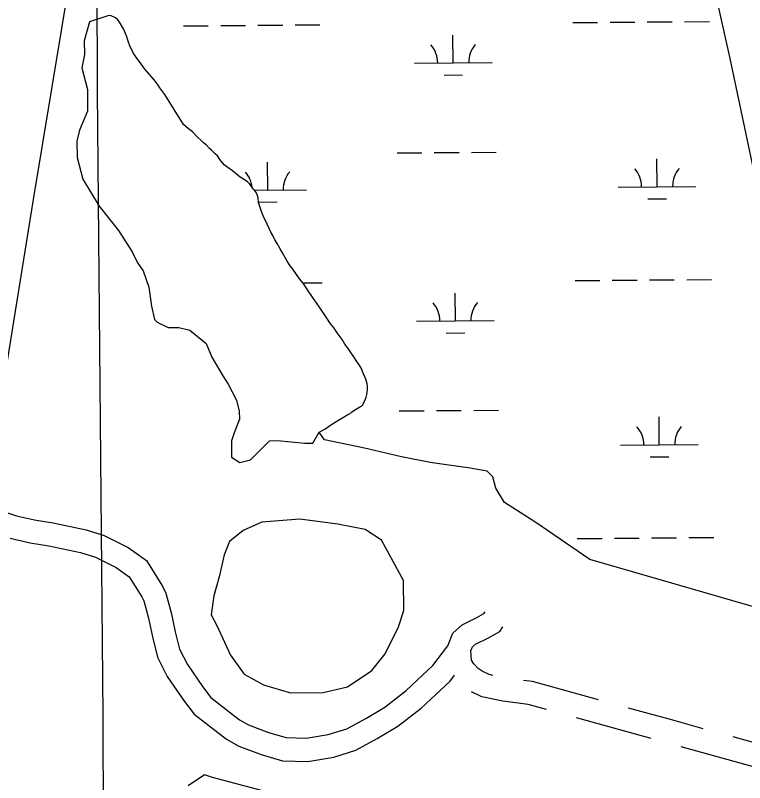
# Model space of a CAD drawing. Extents: x 3568792 to 3606828, y 529143 to 554785.
# Drawn here: x 3592019 to 3592959, y 541391 to 542380 of the extents above; entities that cross this region are included whole.
import ezdxf

# ---------------------------------------------------------------- set-up
doc = ezdxf.new("R2010")
doc.units = 0
for name, color, linetype in [('V-GRID-MAJR', 7, 'Continuous'), ('V-ROAD-CNTR', 7, 'Continuous'), ('V-TOPO-SHOR', 7, 'Continuous'), ('V-WETL-SWMP', 7, 'Continuous')]:
    doc.layers.add(name, color=color, linetype=linetype)

msp = doc.modelspace()

# ---------------------------------------------------------------- linework, layer by layer
at = {"layer": 'V-GRID-MAJR'}
msp.add_spline([(3592189.876, 534709.392), (3592137.8910000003, 540767.1), (3592085.88, 546827.892), (3592033.8680000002, 552888.7), (3592033.842, 552891.768)], degree=3, dxfattribs=at)
at = {"layer": 'V-ROAD-CNTR'}
for p, q in [((3592838.3500611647, 541447.5867393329), (3592741.9893279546, 541474.3160920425)), ((3593040.2610834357, 541422.9700576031), (3592943.8637042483, 541449.5690219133)), ((3592973.3000239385, 541410.3255321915), (3592876.902644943, 541436.9244964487))]:
    msp.add_line(p, q, dxfattribs=at)
for points in [[(3592003.516201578, 541740.3350832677), (3592020.468505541, 541734.6096033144), (3592043.60016472, 541729.3290446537), (3592067.393588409, 541725.4988692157), (3592110.2755562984, 541716.5317347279), (3592133.3849675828, 541709.1770590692), (3592164.1334980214, 541693.6840034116), (3592187.700356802, 541677.2610605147), (3592207.760059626, 541645.0680450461), (3592212.3440136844, 541636.3874378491), (3592219.728466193, 541609.9685202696), (3592224.744006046, 541585.3120657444), (3592230.201454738, 541562.8924004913), (3592240.5042182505, 541542.9398843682), (3592259.8754993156, 541514.6043925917), (3592270.7483837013, 541500.436185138), (3592307.6244198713, 541471.6116811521), (3592319.3975705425, 541465.0643895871), (3592345.2400658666, 541455.3326025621), (3592367.8887872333, 541448.8105677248), (3592393.7187175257, 541447.936566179), (3592422.1638629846, 541452.7359945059), (3592445.930621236, 541460.0865101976), (3592470.3941239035, 541473.464738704), (3592494.8967885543, 541488.1290813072), (3592522.5102999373, 541509.4743131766), (3592556.8970529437, 541541.6823070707), (3592576.217218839, 541566.9394077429)], [(3592012.309494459, 541705.7003966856), (3592037.8718352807, 541699.8649553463), (3592061.9364115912, 541695.9911307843), (3592102.636443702, 541687.4802652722), (3592122.015032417, 541681.3129409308), (3592148.730501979, 541667.8519965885), (3592165.495643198, 541656.1689394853), (3592181.7319403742, 541630.1119549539), (3592184.3159863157, 541625.218562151), (3592190.545533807, 541602.9314797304), (3592195.4599939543, 541578.7719342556), (3592201.900545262, 541552.3135995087), (3592214.6957817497, 541527.5341156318), (3592235.5745006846, 541496.9936074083), (3592249.269616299, 541479.1478148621), (3592290.995580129, 541446.532318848), (3592306.752429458, 541437.7696104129), (3592335.787934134, 541426.8353974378), (3592363.1592127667, 541418.9534322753), (3592395.7272824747, 541417.851433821), (3592429.122137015, 541423.4860054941), (3592457.6773787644, 541432.3174898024), (3592485.2998760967, 541447.423261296), (3592511.8332114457, 541463.3029186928), (3592541.9817000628, 541486.6076868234), (3592579.2169470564, 541521.4836929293), (3592584.9951842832, 541529.0375369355)], [(3592576.217218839, 541566.9394077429), (3592582.7118393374, 541583.3768531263), (3592594.871796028, 541594.246539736), (3592613.6646049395, 541603.4642023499), (3592622.649223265, 541608.5675125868), (3592624.4738471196, 541611.0999128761)], [(3592634.2305117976, 541528.9640134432), (3592629.666816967, 541529.9268516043), (3592620.4106442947, 541534.3142820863), (3592615.459845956, 541537.7636032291), (3592609.766232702, 541543.8788567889), (3592606.7474763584, 541548.6823683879), (3592606.0077086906, 541560.697323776), (3592608.002160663, 541565.7451468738), (3592611.788203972, 541569.129460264), (3592627.6913950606, 541576.9297976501), (3592643.1607767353, 541585.7164874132), (3592647.2400941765, 541591.3781829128)], [(3592770.3836625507, 541497.5726107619), (3592685.516331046, 541521.1138267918), (3592673.676644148, 541522.558401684)], [(3592703.44503467, 541485.0078331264), (3592679.657668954, 541491.6061732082), (3592647.210798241, 541495.5650561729), (3592620.013183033, 541501.3031483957), (3592606.6120058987, 541507.6553130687)], [(3592905.3047525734, 541460.2086076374), (3592863.0936447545, 541471.8559341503), (3592808.927962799, 541486.8808677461)]]:
    msp.add_lwpolyline(points, dxfattribs=at)
at = {"layer": 'V-TOPO-SHOR'}
for p, q in [((3592875.0809571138, 542614.7809481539), (3592939.6609724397, 542324.5569666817)), ((3592142.3618669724, 542379.2698391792), (3592139.4138670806, 542380.0348393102)), ((3592148.0698668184, 542376.9258389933), (3592142.3618669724, 542379.2698391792)), ((3592150.907866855, 542374.0358390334), (3592148.0698668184, 542376.9258389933)), ((3592152.8868669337, 542371.1528391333), (3592150.907866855, 542374.0358390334)), ((3592158.2508672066, 542362.509839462), (3592152.8868669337, 542371.1528391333)), ((3592162.180867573, 542353.5938399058), (3592158.2508672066, 542362.509839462)), ((3592164.1228679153, 542346.7008403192), (3592162.180867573, 542353.5938399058)), ((3592166.359868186, 542340.6648406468), (3592164.1228679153, 542346.7008403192)), ((3592171.1408685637, 542330.8818411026), (3592166.359868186, 542340.6648406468)), ((3592176.5128687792, 542323.0978413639), (3592171.140868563, 542330.8818411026)), ((3592939.6609724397, 542324.5569666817), (3593005.781992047, 542010.2699902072)), ((3592179.6278688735, 542319.0588414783), (3592176.5128687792, 542323.0978413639)), ((3592181.322868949, 542316.4658415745), (3592179.6278688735, 542319.0588414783)), ((3592185.567869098, 542310.6978417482), (3592181.322868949, 542316.4658415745)), ((3592198.3268693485, 542296.2588420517), (3592185.567869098, 542310.6978417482)), ((3592200.3058694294, 542293.3758421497), (3592198.3268693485, 542296.2588420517)), ((3592202.8528695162, 542289.9148422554), (3592200.3058694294, 542293.3758421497)), ((3592204.826869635, 542286.4598423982), (3592202.8528695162, 542289.9148422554)), ((3592211.339869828, 542278.0928426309), (3592204.826869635, 542286.4598423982)), ((3592235.6248710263, 542239.4858440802), (3592211.339869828, 542278.0928426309)), ((3592242.160871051, 542233.6968441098), (3592235.6248710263, 542239.4858440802)), ((3592246.995871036, 542229.9288440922), (3592242.160871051, 542233.6968441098)), ((3592254.0918711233, 542222.7028441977), (3592246.995871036, 542229.9288440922)), ((3592258.068871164, 542218.9428442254), (3592254.0918711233, 542222.7028441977)), ((3592261.190871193, 542215.7628442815), (3592258.068871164, 542218.9428442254)), ((3592264.6018711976, 542212.8668442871), (3592261.190871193, 542215.7628442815)), ((3592268.5758712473, 542208.8208443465), (3592264.6018711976, 542212.8668442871)), ((3592271.4168712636, 542206.2168443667), (3592268.5758712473, 542208.8208443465)), ((3592276.241871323, 542201.3028444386), (3592271.4168712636, 542206.2168443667)), ((3592279.369871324, 542198.6958444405), (3592276.241871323, 542201.3028444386)), ((3592282.4788714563, 542194.0848445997), (3592279.369871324, 542198.6958444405)), ((3592284.4628714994, 542191.7748446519), (3592282.4788714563, 542194.0848445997)), ((3592287.8608715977, 542187.4468447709), (3592284.4628714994, 542191.7748446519)), ((3592291.558871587, 542184.5488447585), (3592287.8608715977, 542187.4468447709)), ((3592298.672871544, 542179.3278447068), (3592291.558871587, 542184.5488447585)), ((3592308.6278715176, 542171.5028446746), (3592298.672871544, 542179.3278447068)), ((3592315.1798714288, 542167.4318445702), (3592308.6278715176, 542171.5028446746)), ((3592318.3098714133, 542165.111844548), (3592315.1798714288, 542167.4318445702)), ((3592321.147871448, 542162.2218445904), (3592318.3098714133, 542165.111844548)), ((3592323.975871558, 542158.1858447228), (3592321.147871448, 542162.2218445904)), ((3592328.509871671, 542152.700844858), (3592323.975871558, 542158.1858447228)), ((3592330.480871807, 542148.9598450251), (3592328.509871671, 542152.700844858)), ((3592331.5908720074, 542144.9388452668), (3592330.480871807, 542148.9598450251)), ((3592332.394872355, 542138.9158456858), (3592331.5908720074, 542144.9388452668)), ((3592336.287872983, 542125.9888464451), (3592332.394872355, 542138.9158456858)), ((3592339.3708733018, 542118.5128468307), (3592336.2878729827, 542125.9888464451)), ((3592341.0608734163, 542115.3468469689), (3592339.3708733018, 542118.5128468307)), ((3592348.0868740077, 542100.3868476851), (3592341.0608734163, 542115.3468469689)), ((3592350.6288741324, 542096.3528478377), (3592348.0868740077, 542100.3868476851)), ((3592353.4408743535, 542090.597848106), (3592350.6288741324, 542096.3528478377)), ((3592356.2638745, 542085.9888482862), (3592353.4408743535, 542090.597848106)), ((3592360.2088747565, 542078.7918485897), (3592356.2638745, 542085.9888482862)), ((3592363.3148749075, 542073.8928487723), (3592360.2088747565, 542078.7918485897)), ((3592366.9768751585, 542066.9848490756), (3592363.3148749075, 542073.8928487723)), ((3592369.23387528, 542063.2398492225), (3592366.9768751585, 542066.9848490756)), ((3592373.1898754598, 542057.1888494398), (3592369.23387528, 542063.2398492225)), ((3592376.5848755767, 542052.5738495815), (3592373.1898754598, 542057.1888494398)), ((3592384.2198758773, 542041.6188499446), (3592376.5848755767, 542052.5738495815)), ((3592387.050875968, 542037.8688500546), (3592384.2198758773, 542041.6188499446)), ((3592389.599876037, 542034.6948501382), (3592387.050875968, 542037.8688500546)), ((3592393.276876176, 542029.5048503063), (3592389.599876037, 542034.6948501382)), ((3592396.0998763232, 542024.8958504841), (3592393.276876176, 542029.5048503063)), ((3592404.8648766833, 542012.2118508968), (3592396.0998763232, 542024.8958504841)), ((3592410.8048768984, 542003.8498511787), (3592404.8648766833, 542012.2118508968)), ((3592415.327877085, 541997.2208514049), (3592410.8048768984, 542003.8498511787)), ((3592420.9758773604, 541988.288851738), (3592415.3278770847, 541997.2208514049)), ((3592424.084877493, 541983.6768518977), (3592420.9758773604, 541988.288851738)), ((3592429.748877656, 541976.4638520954), (3592424.084877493, 541983.6768518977)), ((3592433.7068778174, 541970.6988522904), (3592429.748877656, 541976.4638520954)), ((3592440.2168780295, 541962.0448525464), (3592433.706877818, 541970.6988522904)), ((3592443.5998782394, 541955.9988528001), (3592440.216878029, 541962.0448525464)), ((3592448.9768784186, 541948.7878530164), (3592443.5998782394, 541955.9988528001)), ((3592452.0858785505, 541944.1768531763), (3592448.9768784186, 541948.7878530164)), ((3592455.197878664, 541939.850853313), (3592452.0858785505, 541944.1768531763)), ((3592459.1508788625, 541933.5128535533), (3592455.197878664, 541939.850853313)), ((3592461.978878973, 541929.4768536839), (3592459.1508788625, 541933.5128535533)), ((3592464.798879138, 541924.5808538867), (3592461.978878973, 541929.4768536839)), ((3592466.197879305, 541920.844854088), (3592464.798879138, 541924.5808538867)), ((3592470.4028797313, 541910.7798546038), (3592466.197879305, 541920.844854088)), ((3592472.3558799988, 541905.0328549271), (3592470.4028797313, 541910.7798546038)), ((3592472.897880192, 541901.5898551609), (3592472.3558799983, 541905.0328549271)), ((3592472.8558804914, 541897.006855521), (3592472.897880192, 541901.5898551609)), ((3592471.05388118, 541887.8568563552), (3592471.944880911, 541891.2858560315)), ((3592471.944880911, 541891.2858560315), (3592472.8558804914, 541897.006855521)), ((3592466.09088211, 541877.5888574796), (3592467.8348818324, 541880.4378571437)), ((3592467.8348818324, 541880.4378571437), (3592471.05388118, 541887.8568563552)), ((3592452.546883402, 541868.8318590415), (3592457.1588829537, 541871.9408584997)), ((3592457.1588829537, 541871.9408584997), (3592463.4948823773, 541875.6078578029)), ((3592463.4948823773, 541875.6078578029), (3592466.09088211, 541877.5888574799)), ((3592430.941885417, 541855.5638614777), (3592437.5638848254, 541859.2278607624)), ((3592437.5638848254, 541859.2278607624), (3592441.599884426, 541862.0558602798)), ((3592441.599884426, 541862.0558602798), (3592447.356883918, 541865.1548596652)), ((3592447.356883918, 541865.1548596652), (3592450.2378836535, 541866.8478593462)), ((3592450.2378836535, 541866.8478593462), (3592452.546883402, 541868.8318590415)), ((3592417.6818867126, 541846.5178630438), (3592423.7358861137, 541850.7598623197)), ((3592423.7358861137, 541850.7598623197), (3592427.7698857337, 541853.3008618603)), ((3592427.7698857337, 541853.3008618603), (3592430.941885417, 541855.5638614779)), ((3592410.181887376, 541842.4678638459), (3592417.6818867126, 541846.5178630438))]:
    msp.add_line(p, q, dxfattribs=at)
for points in [[(3591936.0862585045, 541372.0532035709), (3591939.291163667, 541395.9242343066), (3591939.1474942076, 541412.9544463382), (3591945.672240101, 541447.0723381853), (3591948.9346130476, 541464.1312841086), (3591968.6525201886, 541549.4547476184), (3591981.3572052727, 541658.5630401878), (3591991.2305257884, 541699.5217507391), (3591994.090624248, 541764.2652903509), (3592006.3930348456, 541921.0581766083), (3592041.9917983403, 542142.7670058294), (3592090.6113197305, 542436.1176611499), (3592086.659333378, 542500.8037329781), (3592089.806770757, 542531.4868485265), (3592096.3315166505, 542565.6047403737), (3592101.828119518, 542599.1079217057)], [(3592139.4138670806, 542380.0348393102), (3592114.3717477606, 542371.7837608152), (3592107.583413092, 542347.2427099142), (3592107.730937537, 542329.7555376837), (3592104.3810275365, 542312.2388605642), (3592111.6119355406, 542284.3183947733), (3592111.729955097, 542270.3286569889), (3592111.8479746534, 542256.3389192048), (3592101.5622055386, 542231.7683634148), (3592098.1827906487, 542217.7491207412), (3592098.359819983, 542196.7645140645), (3592105.5907279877, 542168.8440482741), (3592126.8703835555, 542134.0467331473), (3592151.6179686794, 542102.7763573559), (3592169.3411800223, 542074.9444062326), (3592176.454068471, 542061.013678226), (3592183.5374520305, 542050.580384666), (3592190.709350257, 542029.6547877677), (3592194.413318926, 542005.2022515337), (3592198.058277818, 541987.7445841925), (3592201.5852171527, 541984.2766546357), (3592215.6339647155, 541977.3998052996), (3592229.6237025, 541977.5178248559), (3592243.642945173, 541974.138409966), (3592264.775076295, 541956.8282670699), (3592271.917469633, 541939.4001046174), (3592286.1137416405, 541915.036083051), (3592293.1971252, 541904.602789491), (3592303.8664578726, 541883.7066974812), (3592307.481911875, 541869.7464645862), (3592307.5704265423, 541859.254161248), (3592300.723082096, 541841.7079792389), (3592297.3141623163, 541831.1861710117), (3592297.4911916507, 541810.2015643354), (3592308.0425047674, 541803.2952101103), (3592322.0027376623, 541806.9106641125), (3592346.2782445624, 541831.5992394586), (3592356.7705479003, 541831.6877541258), (3592391.7743972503, 541828.4853685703), (3592402.266700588, 541828.5738832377), (3592410.181887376, 541842.4678638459)], [(3592336.0946374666, 541380.3121763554), (3592272.9932929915, 541397.2682605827), (3592262.471484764, 541400.6771803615), (3592241.604897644, 541386.5104132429)]]:
    msp.add_lwpolyline(points, dxfattribs=at)
msp.add_lwpolyline([(3592385.6056652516, 541730.4981943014), (3592336.6710878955, 541726.5876914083), (3592312.27756144, 541715.8888538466), (3592294.9084087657, 541701.7515916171), (3592288.0610643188, 541684.2054096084), (3592281.3022345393, 541656.1669242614), (3592274.5138998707, 541631.6258733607), (3592271.2229996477, 541607.1143273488), (3592278.335888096, 541593.1835993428), (3592296.147614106, 541554.8593448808), (3592313.8413205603, 541530.5248282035), (3592338.441381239, 541516.7416246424), (3592373.5042403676, 541506.5443701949), (3592415.473453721, 541506.8984288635), (3592446.8913539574, 541514.1588417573), (3592478.1912346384, 541535.4089924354), (3592495.501377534, 541556.5411235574), (3592512.693500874, 541591.6629924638), (3592519.511340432, 541612.7066089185), (3592519.186786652, 541651.1783878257), (3592490.764737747, 541703.4038654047), (3592469.6621115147, 541717.2165738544), (3592434.6287572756, 541723.9163938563)], close=True, dxfattribs=at)
at = {"layer": 'V-WETL-SWMP'}
for p, q in [((3592875.0809571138, 542614.7809481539), (3592939.6609724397, 542324.5569666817)), ((3592142.361866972, 542379.2698391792), (3592139.4138670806, 542380.0348393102)), ((3592148.0698668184, 542376.9258389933), (3592142.361866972, 542379.2698391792)), ((3592150.9078668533, 542374.0358390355), (3592148.0698668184, 542376.9258389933)), ((3592152.8868669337, 542371.1528391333), (3592150.9078668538, 542374.035839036)), ((3592158.2508672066, 542362.5098394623), (3592152.8868669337, 542371.1528391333)), ((3592235.443826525, 542366.4188929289), (3592267.4426870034, 542366.688841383)), ((3592283.442117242, 542366.8238156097), (3592315.44097772, 542367.0937640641)), ((3592331.4404079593, 542367.2287382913), (3592363.439268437, 542367.4986867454)), ((3592379.4386986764, 542367.6336609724), (3592411.437559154, 542367.9036094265)), ((3592737.3339535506, 542370.6529332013), (3592769.3328140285, 542370.9228816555)), ((3592785.3322442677, 542371.0578558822), (3592817.331104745, 542371.3278043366)), ((3592833.330534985, 542371.4627785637), (3592865.3293954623, 542371.7327270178)), ((3592881.3288257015, 542371.8677012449), (3592913.3276861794, 542372.137649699)), ((3592162.180867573, 542353.5938399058), (3592158.2508672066, 542362.5098394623)), ((3592583.1755157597, 542318.6086197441), (3592582.871821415, 542354.6073373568)), ((3592164.1228679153, 542346.7008403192), (3592162.180867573, 542353.5938399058)), ((3592166.359868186, 542340.6648406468), (3592164.1228679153, 542346.7008403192)), ((3592171.140868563, 542330.8818411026), (3592166.359868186, 542340.6648406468)), ((3592176.5128687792, 542323.0978413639), (3592171.140868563, 542330.8818411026)), ((3592939.6609724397, 542324.5569666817), (3593005.781992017, 542010.2699903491)), ((3592179.6278688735, 542319.0588414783), (3592176.5128687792, 542323.0978413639)), ((3592181.322868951, 542316.4658415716), (3592179.6278688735, 542319.0588414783)), ((3592185.5678690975, 542310.6978417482), (3592181.322868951, 542316.4658415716)), ((3592533.1772962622, 542318.1868252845), (3592633.1737352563, 542319.0304142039)), ((3592198.3268693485, 542296.258842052), (3592185.5678690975, 542310.6978417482)), ((3592200.3058694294, 542293.3758421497), (3592198.3268693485, 542296.258842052)), ((3592571.306118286, 542303.076938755), (3592595.3052636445, 542303.2794000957)), ((3592202.8528695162, 542289.9148422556), (3592200.3058694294, 542293.3758421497)), ((3592204.826869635, 542286.4598423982), (3592202.8528695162, 542289.9148422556)), ((3592211.3398698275, 542278.0928426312), (3592204.826869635, 542286.4598423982)), ((3592235.6248710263, 542239.4858440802), (3592211.3398698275, 542278.0928426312)), ((3592242.160871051, 542233.69684411), (3592235.6248710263, 542239.4858440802)), ((3592246.995871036, 542229.9288440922), (3592242.160871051, 542233.69684411)), ((3592254.0918711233, 542222.702844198), (3592246.995871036, 542229.9288440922)), ((3592258.068871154, 542218.9428442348), (3592254.0918711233, 542222.702844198)), ((3592261.190871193, 542215.7628442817), (3592258.0688711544, 542218.9428442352)), ((3592264.6018711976, 542212.8668442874), (3592261.190871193, 542215.7628442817)), ((3592268.575871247, 542208.8208443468), (3592264.6018711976, 542212.8668442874)), ((3592271.4168712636, 542206.2168443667), (3592268.575871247, 542208.8208443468)), ((3592276.2418713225, 542201.3028444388), (3592271.4168712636, 542206.2168443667)), ((3592279.369871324, 542198.6958444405), (3592276.2418713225, 542201.3028444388)), ((3592282.4788714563, 542194.0848446), (3592279.369871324, 542198.6958444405)), ((3592510.7439088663, 542202.5614698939), (3592542.7427693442, 542202.8314183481)), ((3592558.7421995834, 542202.9663925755), (3592590.7410600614, 542203.2363410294)), ((3592606.7404903, 542203.3713152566), (3592638.7393507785, 542203.6412637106)), ((3592284.4628714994, 542191.7748446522), (3592282.4788714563, 542194.0848446)), ((3592287.860871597, 542187.4468447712), (3592284.4628714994, 542191.7748446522)), ((3592291.558871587, 542184.5488447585), (3592287.860871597, 542187.4468447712)), ((3592344.0775393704, 542154.7237904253), (3592343.7738450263, 542190.7225080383)), ((3592845.9676663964, 542158.9578306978), (3592845.663972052, 542194.9565483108)), ((3592298.672871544, 542179.3278447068), (3592291.558871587, 542184.5488447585)), ((3592308.6278715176, 542171.5028446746), (3592298.672871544, 542179.3278447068)), ((3592315.1798714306, 542167.4318445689), (3592308.6278715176, 542171.5028446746)), ((3592318.3098714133, 542165.111844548), (3592315.1798714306, 542167.4318445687)), ((3592321.147871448, 542162.2218445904), (3592318.3098714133, 542165.111844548)), ((3592323.975871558, 542158.185844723), (3592321.147871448, 542162.2218445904)), ((3592328.50987167, 542152.7008448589), (3592323.975871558, 542158.185844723)), ((3592795.9694468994, 542158.5360362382), (3592895.965885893, 542159.3796251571)), ((3592326.9570580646, 542154.5793587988), (3592394.0757588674, 542155.1455848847)), ((3592330.4808718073, 542148.9598450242), (3592328.5098716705, 542152.7008448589)), ((3592331.5908720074, 542144.9388452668), (3592330.480871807, 542148.9598450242)), ((3592332.394872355, 542138.915845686), (3592331.5908720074, 542144.9388452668)), ((3592332.3578257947, 542139.1933721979), (3592356.207287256, 542139.394570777)), ((3592336.2878729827, 542125.9888464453), (3592332.394872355, 542138.915845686)), ((3592834.098268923, 542143.4261497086), (3592858.097414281, 542143.6286110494)), ((3592339.3708733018, 542118.5128468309), (3592336.2878729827, 542125.9888464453)), ((3592341.0608734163, 542115.3468469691), (3592339.3708733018, 542118.5128468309)), ((3592348.0868740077, 542100.3868476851), (3592341.0608734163, 542115.3468469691)), ((3592350.6288741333, 542096.352847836), (3592348.0868740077, 542100.3868476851)), ((3592353.4408743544, 542090.5978481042), (3592350.628874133, 542096.352847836)), ((3592356.2638745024, 542085.9888482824), (3592353.440874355, 542090.5978481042)), ((3592360.2088747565, 542078.7918485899), (3592356.263874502, 542085.9888482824)), ((3592363.3148749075, 542073.8928487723), (3592360.2088747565, 542078.7918485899)), ((3592366.9768751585, 542066.9848490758), (3592363.3148749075, 542073.8928487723)), ((3592369.23387528, 542063.2398492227), (3592366.9768751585, 542066.9848490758)), ((3592373.1898754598, 542057.1888494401), (3592369.23387528, 542063.2398492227)), ((3592376.5848755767, 542052.5738495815), (3592373.1898754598, 542057.1888494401)), ((3592384.219875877, 542041.6188499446), (3592376.5848755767, 542052.5738495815)), ((3592387.050875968, 542037.8688500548), (3592384.219875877, 542041.6188499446)), ((3592389.599876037, 542034.6948501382), (3592387.050875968, 542037.8688500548)), ((3592740.1403845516, 542037.9897837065), (3592772.1392450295, 542038.2597321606)), ((3592788.1386752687, 542038.3947063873), (3592820.1375357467, 542038.6646548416)), ((3592836.136965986, 542038.7996290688), (3592868.135826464, 542039.069577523)), ((3592884.1352567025, 542039.20455175), (3592916.134117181, 542039.4745002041)), ((3592389.3304924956, 542035.0302849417), (3592414.2439901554, 542035.2404599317)), ((3592393.276876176, 542029.5048503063), (3592389.599876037, 542034.6948501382)), ((3592396.0998763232, 542024.8958504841), (3592393.276876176, 542029.5048503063)), ((3592404.864876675, 542012.2118509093), (3592396.0998763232, 542024.8958504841)), ((3592585.981946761, 541985.9454702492), (3592585.678252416, 542021.944187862)), ((3592410.804876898, 542003.8498511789), (3592404.864876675, 542012.2118509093)), ((3592415.3278770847, 541997.2208514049), (3592410.804876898, 542003.8498511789)), ((3592420.9758773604, 541988.2888517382), (3592415.3278770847, 541997.2208514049)), ((3592424.084877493, 541983.676851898), (3592420.9758773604, 541988.2888517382)), ((3592429.748877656, 541976.4638520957), (3592424.084877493, 541983.676851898)), ((3592535.9837272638, 541985.5236757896), (3592635.980166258, 541986.367264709)), ((3592433.7068778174, 541970.6988522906), (3592429.748877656, 541976.4638520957)), ((3592440.216878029, 541962.0448525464), (3592433.7068778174, 541970.6988522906)), ((3592574.1125492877, 541970.4137892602), (3592598.111694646, 541970.6162506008)), ((3592443.5998782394, 541955.9988528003), (3592440.216878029, 541962.0448525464)), ((3592448.976878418, 541948.7878530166), (3592443.5998782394, 541955.9988528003)), ((3592452.0858785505, 541944.1768531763), (3592448.976878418, 541948.7878530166)), ((3592455.1978786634, 541939.8508533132), (3592452.0858785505, 541944.1768531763)), ((3592459.1508788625, 541933.5128535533), (3592455.1978786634, 541939.8508533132)), ((3592461.978878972, 541929.4768536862), (3592459.1508788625, 541933.5128535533)), ((3592464.798879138, 541924.5808538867), (3592461.978878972, 541929.4768536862)), ((3592466.197879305, 541920.8448540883), (3592464.798879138, 541924.5808538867)), ((3592470.4028797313, 541910.7798546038), (3592466.197879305, 541920.8448540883)), ((3592472.3558799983, 541905.0328549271), (3592470.4028797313, 541910.7798546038)), ((3592472.897880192, 541901.5898551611), (3592472.3558799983, 541905.0328549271)), ((3592472.8558804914, 541897.0068555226), (3592472.897880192, 541901.5898551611)), ((3592471.05388118, 541887.8568563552), (3592471.94488091, 541891.285856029)), ((3592471.94488091, 541891.285856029), (3592472.8558804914, 541897.0068555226)), ((3592466.09088211, 541877.5888574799), (3592467.8348818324, 541880.4378571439)), ((3592467.8348818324, 541880.4378571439), (3592471.05388118, 541887.8568563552)), ((3592452.546883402, 541868.8318590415), (3592457.1588829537, 541871.9408584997)), ((3592457.1588829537, 541871.9408584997), (3592463.4948823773, 541875.6078578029)), ((3592463.4948823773, 541875.6078578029), (3592466.09088211, 541877.5888574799)), ((3592513.550339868, 541869.8983203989), (3592545.549200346, 541870.168268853)), ((3592561.548630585, 541870.3032430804), (3592593.5474910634, 541870.5731915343)), ((3592609.546921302, 541870.7081657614), (3592641.5457817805, 541870.9781142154)), ((3592430.941885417, 541855.5638614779), (3592437.5638848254, 541859.2278607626)), ((3592437.5638848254, 541859.2278607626), (3592441.599884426, 541862.0558602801)), ((3592441.599884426, 541862.0558602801), (3592447.356883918, 541865.1548596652)), ((3592447.356883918, 541865.1548596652), (3592450.2378836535, 541866.8478593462)), ((3592450.2378836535, 541866.8478593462), (3592452.546883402, 541868.8318590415)), ((3592848.7740973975, 541826.2946812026), (3592848.470403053, 541862.2933988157)), ((3592417.681886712, 541846.5178630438), (3592423.7358861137, 541850.7598623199)), ((3592423.7358861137, 541850.7598623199), (3592427.7698857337, 541853.3008618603)), ((3592427.7698857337, 541853.3008618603), (3592430.941885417, 541855.5638614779)), ((3592410.181887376, 541842.4678638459), (3592417.681886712, 541846.5178630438)), ((3592417.4100275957, 541832.8210333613), (3592410.181887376, 541842.4678638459)), ((3592468.896025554, 541821.7880308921), (3592417.4100275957, 541832.8210333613)), ((3592516.705023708, 541810.7560286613), (3592468.896025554, 541821.7880308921)), ((3592798.775877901, 541825.872886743), (3592898.7723168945, 541826.716475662)), ((3592553.481022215, 541803.4000268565), (3592516.705023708, 541810.7560286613)), ((3592836.9046999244, 541810.7630002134), (3592860.9038452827, 541810.9654615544)), ((3592604.9670199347, 541796.0450240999), (3592553.481022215, 541803.4000268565)), ((3592627.0320189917, 541792.3680229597), (3592604.9670199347, 541796.0450240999)), ((3592634.388019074, 541785.012023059), (3592627.0320189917, 541792.3680229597)), ((3592638.065019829, 541770.302023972), (3592634.388019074, 541785.012023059)), ((3592649.098020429, 541751.9140246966), (3592638.0650198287, 541770.302023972)), ((3592689.551019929, 541726.1710240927), (3592649.098020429, 541751.9140246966)), ((3592759.4250192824, 541678.3630233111), (3592689.551019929, 541726.1710240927)), ((3592742.9468155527, 541705.3266342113), (3592774.945676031, 541705.5965826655)), ((3592790.94510627, 541705.7315568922), (3592822.943966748, 541706.0015053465)), ((3592838.943396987, 541706.1364795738), (3592870.9422574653, 541706.4064280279)), ((3592886.941687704, 541706.5414022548), (3592918.9405481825, 541706.811350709)), ((3593038.922009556, 541597.4560115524), (3592759.4250192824, 541678.3630233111))]:
    msp.add_line(p, q, dxfattribs=at)
for centre, radius, start, end in [((3592527.9305414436, 542318.6173827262), 35.246287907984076, 359.71152654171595, 41.25518487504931), ((3592638.4124792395, 542319.5494293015), 35.24628790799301, 139.71152352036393, 181.25518185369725), ((3592288.832565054, 542154.7325534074), 35.246287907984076, 5.803771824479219, 41.25518487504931), ((3592399.3145028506, 542155.6645999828), 35.24628790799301, 139.71152352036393, 181.25518185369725), ((3592790.72269208, 542158.96659368), 35.246287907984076, 359.71152654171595, 41.25518487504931), ((3592901.204629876, 542159.8986402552), 35.24628790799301, 139.71152352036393, 181.25518185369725), ((3592530.7369724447, 541985.9542332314), 35.246287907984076, 359.71152654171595, 41.25518487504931), ((3592641.218910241, 541986.8862798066), 35.24628790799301, 139.71152352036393, 181.25518185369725), ((3592793.5291230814, 541826.3034441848), 35.246287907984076, 359.71152654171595, 41.25518487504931), ((3592904.0110608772, 541827.2354907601), 35.24628790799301, 139.71152352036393, 181.25518185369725)]:
    msp.add_arc(centre, radius, start, end, dxfattribs=at)

doc.saveas('drawing.dxf')
